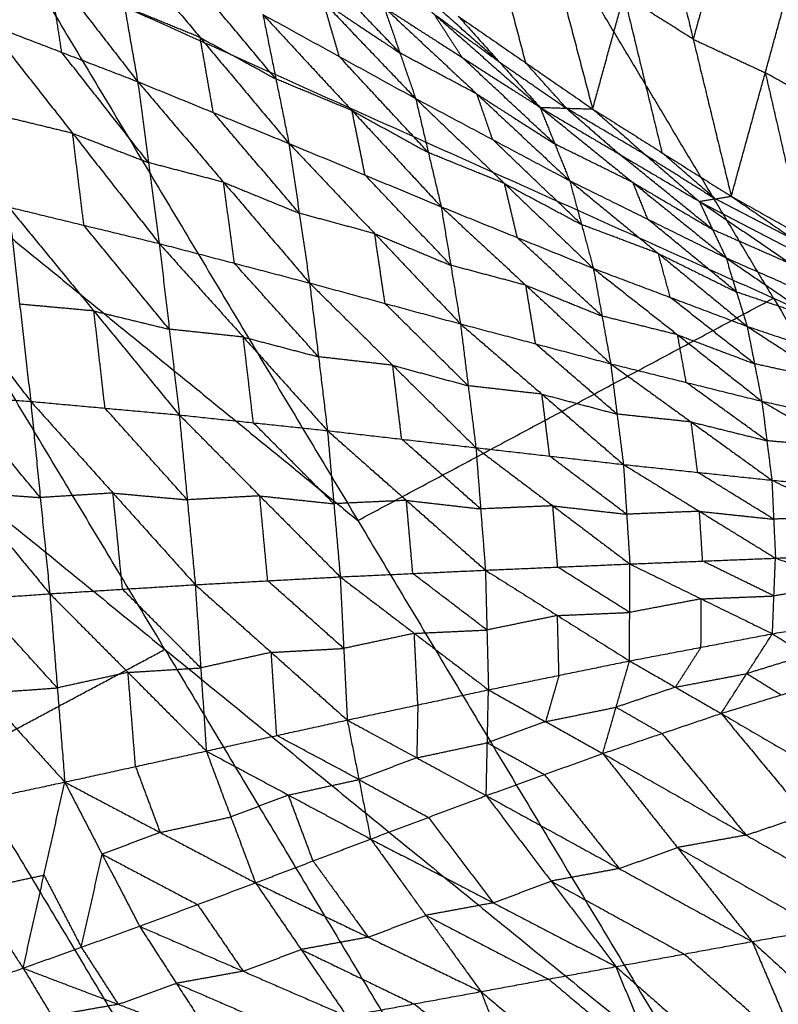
# Model space of a CAD drawing. Header units: millimetres. Extents: x -106 to 110, y -96 to 120.
# Tile 966 of 1020: x 79.39 to 84.72, y 56.48 to 63.39. Entities that reach past the tile are written whole.
import ezdxf

# ---------------------------------------------------------------- set-up
doc = ezdxf.new("R2010")
doc.units = ezdxf.units.MM
doc.header["$MEASUREMENT"] = 0
doc.layers.add('Default', color=7, linetype='Continuous', true_color=0x000000)

msp = doc.modelspace()

# ---------------------------------------------------------------- linework, layer by layer
at = {"layer": 'Default'}
for points in [[(82.1678, 65.6426, 10.5669), (84.8048, 64.4591, 11.292), (87.4418, 63.2756, 12.0172)], [(84.689, 61.4362, 10.5669), (83.4284, 63.5394, 10.5669), (82.1678, 65.6426, 10.5669)], [(82.8628, 64.8622, 6.7684), (83.1408, 63.8132, 7.1646), (83.4189, 62.7642, 7.5609)], [(78.9709, 64.5667, 4.6781), (79.5966, 63.7616, 4.6052), (80.2224, 62.9566, 4.5323)], [(83.4189, 62.7642, 7.5609), (83.638, 63.5608, 7.2406), (83.8572, 64.3574, 6.9203)], [(83.8572, 64.3574, 6.9203), (84.1247, 63.2544, 7.3563), (84.3923, 62.1514, 7.7923)], [(80.8793, 64.1932, 6.1729), (81.5271, 63.5155, 6.0522), (82.1749, 62.8379, 5.9315)], [(81.5588, 64.088, 7.1833), (82.3037, 63.432, 7.0196), (83.0487, 62.7761, 6.8558)], [(82.6685, 64.139, 7.0641), (82.8075, 63.6145, 7.2622), (82.9466, 63.09, 7.4603)], [(84.3637, 64.1218, 7.0116), (84.2442, 63.6881, 7.1839), (84.1247, 63.2544, 7.3563)], [(80.0371, 64.0104, 5.0761), (80.1298, 63.4835, 4.8042), (80.2224, 62.9566, 4.5323)], [(80.0371, 64.0104, 5.0761), (80.6613, 63.2663, 5.0491), (81.2854, 62.5222, 5.022)], [(84.3923, 62.1514, 7.7923), (84.6312, 63.0189, 7.4475), (84.8702, 63.8863, 7.1028)], [(82.0646, 63.1575, 6.2171), (81.7407, 63.4963, 6.2774), (81.4168, 63.8351, 6.3378)], [(76.7043, 61.992, 7.9444), (78.0596, 62.8976, 8.5305), (79.415, 63.8032, 9.1165)], [(79.415, 63.8032, 9.1165), (81.7692, 59.8755, 9.1165), (84.1233, 55.9478, 9.1165)], [(79.415, 63.8032, 9.1165), (84.689, 61.4362, 10.5669), (89.963, 59.0692, 12.0172)], [(79.6897, 63.1619, 4.2989), (79.6432, 63.4618, 4.452), (79.5966, 63.7616, 4.6052)], [(82.7615, 63.0959, 7.1078), (82.389, 63.4239, 7.1897), (82.0165, 63.7519, 7.2716)], [(81.1936, 62.9752, 5.2571), (80.8816, 63.3473, 5.2707), (80.5695, 63.7193, 5.2842)], [(83.638, 63.5608, 7.2406), (83.7718, 63.0093, 7.4586), (83.9056, 62.4578, 7.6766)], [(84.1247, 63.2544, 7.3563), (83.8814, 63.4076, 7.2984), (83.638, 63.5608, 7.2406)], [(80.6613, 63.2663, 5.0491), (80.3955, 63.3749, 4.9266), (80.1298, 63.4835, 4.8042)], [(81.6384, 63.1331, 5.7119), (81.5828, 63.3243, 5.882), (81.5271, 63.5155, 6.0522)], [(81.5271, 63.5155, 6.0522), (81.7959, 63.3365, 6.1346), (82.0646, 63.1575, 6.2171)], [(81.9543, 63.4771, 6.5027), (82.0646, 63.1575, 6.2171), (82.1749, 62.8379, 5.9315)], [(81.9543, 63.4771, 6.5027), (82.5015, 63.1266, 6.6793), (83.0487, 62.7761, 6.8558)], [(81.9543, 63.4771, 6.5027), (82.6056, 62.8692, 6.4471), (83.2569, 62.2613, 6.3914)], [(81.1019, 63.4283, 5.4923), (81.1936, 62.9752, 5.2571), (81.2854, 62.5222, 5.022)], [(81.1019, 63.4283, 5.4923), (81.6384, 63.1331, 5.7119), (82.1749, 62.8379, 5.9315)], [(81.1019, 63.4283, 5.4923), (81.728, 62.7532, 5.5149), (82.3542, 62.0782, 5.5375)], [(82.5015, 63.1266, 6.6793), (82.4026, 63.2793, 6.8494), (82.3037, 63.432, 7.0196)], [(82.3037, 63.432, 7.0196), (82.5326, 63.264, 7.0637), (82.7615, 63.0959, 7.1078)], [(82.4743, 63.4157, 7.3598), (82.7615, 63.0959, 7.1078), (83.0487, 62.7761, 6.8558)], [(82.4743, 63.4157, 7.3598), (82.9466, 63.09, 7.4603), (83.4189, 62.7642, 7.5609)], [(79.1571, 63.3672, 4.0655), (79.6897, 63.1619, 4.2989), (80.2224, 62.9566, 4.5323)], [(79.1571, 63.3672, 4.0655), (79.7656, 62.5934, 4.1568), (80.3742, 61.8196, 4.2482)], [(80.7539, 62.7394, 4.7771), (80.7076, 63.0029, 4.9131), (80.6613, 63.2663, 5.0491)], [(80.6613, 63.2663, 5.0491), (80.9274, 63.1208, 5.1531), (81.1936, 62.9752, 5.2571)], [(84.1247, 63.2544, 7.3563), (84.378, 63.1366, 7.4019), (84.6312, 63.0189, 7.4475)], [(80.2983, 62.3881, 4.3902), (79.994, 62.775, 4.3446), (79.6897, 63.1619, 4.2989)], [(82.2646, 62.4581, 5.7345), (81.9515, 62.7956, 5.7232), (81.6384, 63.1331, 5.7119)], [(82.6056, 62.8692, 6.4471), (82.3351, 63.0133, 6.3321), (82.0646, 63.1575, 6.2171)], [(83.1528, 62.5187, 6.6236), (82.8272, 62.8226, 6.6514), (82.5015, 63.1266, 6.6793)], [(82.7615, 63.0959, 7.1078), (82.9976, 62.933, 7.1581), (83.2338, 62.7701, 7.2084)], [(83.2338, 62.7701, 7.2084), (83.0902, 62.9301, 7.3343), (82.9466, 63.09, 7.4603)], [(84.6312, 63.0189, 7.4475), (84.7637, 62.4445, 7.687), (84.8961, 61.8701, 7.9264)], [(85.135, 62.7375, 7.5817), (84.8831, 62.8782, 7.5146), (84.6312, 63.0189, 7.4475)], [(80.2224, 62.9566, 4.5323), (80.2983, 62.3881, 4.3902), (80.3742, 61.8196, 4.2482)], [(80.2224, 62.9566, 4.5323), (80.7539, 62.7394, 4.7771), (81.2854, 62.5222, 5.022)], [(80.2224, 62.9566, 4.5323), (80.8262, 62.2497, 4.6551), (81.43, 61.5428, 4.778)], [(81.728, 62.7532, 5.5149), (81.4608, 62.8642, 5.386), (81.1936, 62.9752, 5.2571)], [(78.0596, 62.8976, 8.5305), (79.9144, 61.3866, 8.8235), (81.7692, 59.8755, 9.1165)], [(80.4138, 58.9699, 8.5305), (79.2367, 60.9337, 8.5305), (78.0596, 62.8976, 8.5305)], [(82.7159, 62.5496, 6.1615), (82.6608, 62.7094, 6.3043), (82.6056, 62.8692, 6.4471)], [(82.6056, 62.8692, 6.4471), (82.8792, 62.6939, 6.5353), (83.1528, 62.5187, 6.6236)], [(82.1749, 62.8379, 5.9315), (82.2646, 62.4581, 5.7345), (82.3542, 62.0782, 5.5375)], [(82.1749, 62.8379, 5.9315), (82.7159, 62.5496, 6.1615), (83.2569, 62.2613, 6.3914)], [(82.1749, 62.8379, 5.9315), (82.7993, 62.2414, 6.0016), (83.4237, 61.645, 6.0717)], [(83.0487, 62.7761, 6.8558), (83.1528, 62.5187, 6.6236), (83.2569, 62.2613, 6.3914)], [(83.0487, 62.7761, 6.8558), (83.2338, 62.7701, 7.2084), (83.4189, 62.7642, 7.5609)], [(83.0487, 62.7761, 6.8558), (83.608, 62.4461, 7.0474), (84.1674, 62.116, 7.239)], [(83.0487, 62.7761, 6.8558), (83.702, 62.2477, 6.866), (84.3554, 61.7192, 6.8761)], [(79.7656, 62.5934, 4.1568), (79.501, 62.6576, 4.0308), (79.2363, 62.7217, 3.9048)], [(81.3577, 62.0325, 4.9), (81.0558, 62.386, 4.8386), (80.7539, 62.7394, 4.7771)], [(81.8198, 62.3002, 5.2798), (81.7739, 62.5267, 5.3973), (81.728, 62.7532, 5.5149)], [(81.728, 62.7532, 5.5149), (81.9963, 62.6056, 5.6247), (82.2646, 62.4581, 5.7345)], [(83.2338, 62.7701, 7.2084), (83.4209, 62.6081, 7.1279), (83.608, 62.4461, 7.0474)], [(83.7931, 62.4401, 7.3999), (83.5134, 62.6051, 7.3041), (83.2338, 62.7701, 7.2084)], [(83.4189, 62.7642, 7.5609), (83.7931, 62.4401, 7.3999), (84.1674, 62.116, 7.239)], [(83.4189, 62.7642, 7.5609), (83.9056, 62.4578, 7.6766), (84.3923, 62.1514, 7.7923)], [(79.8448, 61.9479, 3.9962), (79.8052, 62.2707, 4.0765), (79.7656, 62.5934, 4.1568)], [(79.7656, 62.5934, 4.1568), (80.032, 62.4908, 4.2735), (80.2983, 62.3881, 4.3902)], [(81.2854, 62.5222, 5.022), (81.3577, 62.0325, 4.9), (81.43, 61.5428, 4.778)], [(81.2854, 62.5222, 5.022), (81.8198, 62.3002, 5.2798), (82.3542, 62.0782, 5.5375)], [(81.2854, 62.5222, 5.022), (81.8876, 61.889, 5.1784), (82.4897, 61.2558, 5.3348)], [(83.3403, 61.9531, 6.2316), (83.0281, 62.2514, 6.1965), (82.7159, 62.5496, 6.1615)], [(83.702, 62.2477, 6.866), (83.4274, 62.3832, 6.7448), (83.1528, 62.5187, 6.6236)], [(82.7993, 62.2414, 6.0016), (82.532, 62.3498, 5.8681), (82.2646, 62.4581, 5.7345)], [(84.2614, 61.9176, 7.0576), (83.9347, 62.1818, 7.0525), (83.608, 62.4461, 7.0474)], [(83.7931, 62.4401, 7.3999), (84.0365, 62.2869, 7.4578), (84.2798, 62.1337, 7.5156)], [(84.2798, 62.1337, 7.5156), (84.0927, 62.2958, 7.5961), (83.9056, 62.4578, 7.6766)], [(80.8262, 62.2497, 4.6551), (80.5622, 62.3189, 4.5227), (80.2983, 62.3881, 4.3902)], [(78.2577, 62.3034, 3.2667), (78.8645, 61.5074, 3.4676), (79.4713, 60.7115, 3.6686)], [(82.422, 61.667, 5.4361), (82.1209, 61.9836, 5.3579), (81.8198, 62.3002, 5.2798)], [(80.9021, 61.6812, 4.5131), (80.8641, 61.9654, 4.5841), (80.8262, 62.2497, 4.6551)], [(80.8262, 62.2497, 4.6551), (81.0919, 62.1411, 4.7776), (81.3577, 62.0325, 4.9)], [(82.889, 61.8616, 5.8046), (82.8442, 62.0515, 5.9031), (82.7993, 62.2414, 6.0016)], [(82.7993, 62.2414, 6.0016), (83.0698, 62.0973, 6.1166), (83.3403, 61.9531, 6.2316)], [(83.2569, 62.2613, 6.3914), (83.3403, 61.9531, 6.2316), (83.4237, 61.645, 6.0717)], [(83.2569, 62.2613, 6.3914), (83.8061, 61.9903, 6.6338), (84.3554, 61.7192, 6.8761)], [(83.2569, 62.2613, 6.3914), (83.8803, 61.7498, 6.5091), (84.5037, 61.2383, 6.6269)], [(83.8061, 61.9903, 6.6338), (83.7541, 62.119, 6.7499), (83.702, 62.2477, 6.866)], [(83.702, 62.2477, 6.866), (83.9817, 62.0827, 6.9618), (84.2614, 61.9176, 7.0576)], [(84.1674, 62.116, 7.239), (84.2798, 62.1337, 7.5156), (84.3923, 62.1514, 7.7923)], [(84.3923, 62.1514, 7.7923), (84.8558, 61.8328, 7.7249), (85.3192, 61.5141, 7.6575)], [(84.3923, 62.1514, 7.7923), (84.8961, 61.8701, 7.9264), (85.3998, 61.5887, 8.0606)], [(84.1674, 62.116, 7.239), (84.2614, 61.9176, 7.0576), (84.3554, 61.7192, 6.8761)], [(84.1674, 62.116, 7.239), (84.7433, 61.8151, 7.4483), (85.3192, 61.5141, 7.6575)], [(84.1674, 62.116, 7.239), (84.8213, 61.6717, 7.3121), (85.4752, 61.2273, 7.3852)], [(84.8558, 61.8328, 7.7249), (84.5678, 61.9832, 7.6203), (84.2798, 62.1337, 7.5156)], [(79.3155, 62.0762, 3.7441), (79.3934, 61.3938, 3.7064), (79.4713, 60.7115, 3.6686)], [(79.3155, 62.0762, 3.7441), (79.8448, 61.9479, 3.9962), (80.3742, 61.8196, 4.2482)], [(79.3155, 62.0762, 3.7441), (79.9152, 61.3463, 3.9637), (80.515, 60.6164, 4.1833)], [(81.8876, 61.889, 5.1784), (81.6226, 61.9607, 5.0392), (81.3577, 62.0325, 4.9)], [(82.3542, 62.0782, 5.5375), (82.422, 61.667, 5.4361), (82.4897, 61.2558, 5.3348)], [(82.3542, 62.0782, 5.5375), (82.889, 61.8616, 5.8046), (83.4237, 61.645, 6.0717)], [(82.3542, 62.0782, 5.5375), (82.9495, 61.5269, 5.7231), (83.5448, 60.9756, 5.9088)], [(76.7043, 61.992, 7.9444), (78.9762, 58.2015, 7.9444), (81.2481, 54.411, 7.9444)], [(76.7043, 61.992, 7.9444), (80.4138, 58.9699, 8.5305), (84.1233, 55.9478, 9.1165)], [(80.4446, 61.218, 4.2158), (80.1447, 61.583, 4.106), (79.8448, 61.9479, 3.9962)], [(83.8803, 61.7498, 6.5091), (83.6103, 61.8515, 6.3704), (83.3403, 61.9531, 6.2316)], [(84.4295, 61.4788, 6.7515), (84.1178, 61.7345, 6.6926), (83.8061, 61.9903, 6.6338)], [(81.9599, 61.3993, 5.0564), (81.9237, 61.6441, 5.1174), (81.8876, 61.889, 5.1784)], [(81.8876, 61.889, 5.1784), (82.1548, 61.778, 5.3073), (82.422, 61.667, 5.4361)], [(84.8213, 61.6717, 7.3121), (84.5413, 61.7946, 7.1848), (84.2614, 61.9176, 7.0576)], [(80.3742, 61.8196, 4.2482), (80.4446, 61.218, 4.2158), (80.515, 60.6164, 4.1833)], [(80.3742, 61.8196, 4.2482), (80.9021, 61.6812, 4.5131), (81.43, 61.5428, 4.778)], [(80.3742, 61.8196, 4.2482), (80.9648, 61.1629, 4.4862), (81.5555, 60.5063, 4.7243)], [(83.4843, 61.3103, 5.9903), (83.1866, 61.5859, 5.8974), (82.889, 61.8616, 5.8046)], [(83.9637, 61.4417, 6.3493), (83.922, 61.5957, 6.4292), (83.8803, 61.7498, 6.5091)], [(83.8803, 61.7498, 6.5091), (84.1549, 61.6143, 6.6303), (84.4295, 61.4788, 6.7515)], [(81.4927, 61.0245, 4.7511), (81.1974, 61.3528, 4.6321), (80.9021, 61.6812, 4.5131)], [(84.3554, 61.7192, 6.8761), (84.4295, 61.4788, 6.7515), (84.5037, 61.2383, 6.6269)], [(84.3554, 61.7192, 6.8761), (84.9153, 61.4733, 7.1307), (85.4752, 61.2273, 7.3852)], [(84.3554, 61.7192, 6.8761), (84.9756, 61.2952, 7.0372), (85.5958, 60.8711, 7.1983)], [(82.9495, 61.5269, 5.7231), (82.6858, 61.5969, 5.5796), (82.422, 61.667, 5.4361)], [(83.4237, 61.645, 6.0717), (83.4843, 61.3103, 5.9903), (83.5448, 60.9756, 5.9088)], [(83.4237, 61.645, 6.0717), (83.9637, 61.4417, 6.3493), (84.5037, 61.2383, 6.6269)], [(83.4237, 61.645, 6.0717), (84.0153, 61.1789, 6.2864), (84.6069, 60.7128, 6.5011)], [(81.43, 61.5428, 4.778), (81.4927, 61.0245, 4.7511), (81.5555, 60.5063, 4.7243)], [(81.43, 61.5428, 4.778), (81.9599, 61.3993, 5.0564), (82.4897, 61.2558, 5.3348)], [(81.43, 61.5428, 4.778), (82.0142, 60.9646, 5.0347), (82.5984, 60.3864, 5.2914)], [(83.0173, 61.1157, 5.6218), (82.9834, 61.3213, 5.6725), (82.9495, 61.5269, 5.7231)], [(82.9495, 61.5269, 5.7231), (83.2169, 61.4186, 5.8567), (83.4843, 61.3103, 5.9903)], [(84.9756, 61.2952, 7.0372), (84.7026, 61.387, 6.8944), (84.4295, 61.4788, 6.7515)], [(79.9152, 61.3463, 3.9637), (79.6543, 61.3701, 3.8351), (79.3934, 61.3938, 3.7064)], [(81.7692, 59.8755, 9.1165), (83.2291, 60.6559, 9.8417), (84.689, 61.4362, 10.5669)], [(82.5441, 60.8211, 5.3131), (82.252, 61.1102, 5.1847), (81.9599, 61.3993, 5.0564)], [(84.5553, 60.9756, 6.564), (84.2595, 61.2086, 6.4567), (83.9637, 61.4417, 6.3493)], [(84.689, 61.4362, 10.5669), (85.8661, 59.4724, 10.5669), (87.0432, 57.5085, 10.5669)], [(79.9932, 60.6639, 3.926), (79.9542, 61.0051, 3.9449), (79.9152, 61.3463, 3.9637)], [(79.9152, 61.3463, 3.9637), (80.1799, 61.2821, 4.0898), (80.4446, 61.218, 4.2158)], [(82.4897, 61.2558, 5.3348), (82.5441, 60.8211, 5.3131), (82.5984, 60.3864, 5.2914)], [(82.4897, 61.2558, 5.3348), (83.0173, 61.1157, 5.6218), (83.5448, 60.9756, 5.9088)], [(82.4897, 61.2558, 5.3348), (83.0622, 60.7621, 5.6047), (83.6348, 60.2685, 5.8746)], [(84.0153, 61.1789, 6.2864), (83.7498, 61.2446, 6.1384), (83.4843, 61.3103, 5.9903)], [(80.9648, 61.1629, 4.4862), (80.7047, 61.1905, 4.351), (80.4446, 61.218, 4.2158)], [(84.5037, 61.2383, 6.6269), (84.5553, 60.9756, 6.564), (84.6069, 60.7128, 6.5011)], [(84.5037, 61.2383, 6.6269), (85.0497, 61.0547, 6.9126), (85.5958, 60.8711, 7.1983)], [(84.5037, 61.2383, 6.6269), (85.0897, 60.8578, 6.8659), (85.6756, 60.4773, 7.1048)], [(81.0353, 60.5613, 4.4538), (81, 60.8621, 4.47), (80.9648, 61.1629, 4.4862)], [(80.9648, 61.1629, 4.4862), (81.2288, 61.0937, 4.6187), (81.4927, 61.0245, 4.7511)], [(83.5898, 60.622, 5.8917), (83.3035, 60.8688, 5.7567), (83.0173, 61.1157, 5.6218)], [(84.0759, 60.8442, 6.205), (84.0456, 61.0116, 6.2457), (84.0153, 61.1789, 6.2864)], [(84.0153, 61.1789, 6.2864), (84.2853, 61.0772, 6.4252), (84.5553, 60.9756, 6.564)], [(82.0142, 60.9646, 5.0347), (81.7535, 60.9946, 4.8929), (81.4927, 61.0245, 4.7511)], [(82.077, 60.4464, 5.0078), (82.0456, 60.7055, 5.0213), (82.0142, 60.9646, 5.0347)], [(82.0142, 60.9646, 5.0347), (82.2791, 60.8929, 5.1739), (82.5441, 60.8211, 5.3131)], [(83.5448, 60.9756, 5.9088), (83.5898, 60.622, 5.8917), (83.6348, 60.2685, 5.8746)], [(83.5448, 60.9756, 5.9088), (84.0759, 60.8442, 6.205), (84.6069, 60.7128, 6.5011)], [(83.5448, 60.9756, 5.9088), (84.111, 60.5668, 6.1916), (84.6772, 60.1581, 6.4745)], [(85.0897, 60.8578, 6.8659), (84.8225, 60.9167, 6.7149), (84.5553, 60.9756, 6.564)], [(84.6421, 60.4354, 6.4878), (84.359, 60.6398, 6.3464), (84.0759, 60.8442, 6.205)], [(78.4263, 60.7868, 3.1811), (78.9488, 60.7491, 3.4248), (79.4713, 60.7115, 3.6686)], [(78.4263, 60.7868, 3.1811), (79.0158, 60.0738, 3.5297), (79.6053, 59.3608, 3.8782)], [(83.0622, 60.7621, 5.6047), (82.8032, 60.7916, 5.4589), (82.5441, 60.8211, 5.3131)], [(79.5383, 60.0361, 3.7734), (79.2435, 60.3926, 3.5991), (78.9488, 60.7491, 3.4248)], [(79.4713, 60.7115, 3.6686), (79.5383, 60.0361, 3.7734), (79.6053, 59.3608, 3.8782)], [(79.4713, 60.7115, 3.6686), (79.9932, 60.6639, 3.926), (80.515, 60.6164, 4.1833)], [(79.4713, 60.7115, 3.6686), (80.0491, 60.0679, 4.0207), (80.627, 59.4243, 4.3728)], [(83.1166, 60.3275, 5.583), (83.0894, 60.5448, 5.5938), (83.0622, 60.7621, 5.6047)], [(83.0622, 60.7621, 5.6047), (83.326, 60.6921, 5.7482), (83.5898, 60.622, 5.8917)], [(84.6069, 60.7128, 6.5011), (84.6421, 60.4354, 6.4878), (84.6772, 60.1581, 6.4745)], [(84.6069, 60.7128, 6.5011), (85.1413, 60.5951, 6.803), (85.6756, 60.4773, 7.1048)], [(84.6069, 60.7128, 6.5011), (85.1659, 60.3869, 6.7924), (85.7249, 60.061, 7.0837)], [(80.571, 60.0204, 4.2781), (80.2821, 60.3421, 4.102), (79.9932, 60.6639, 3.926)], [(80.515, 60.6164, 4.1833), (80.571, 60.0204, 4.2781), (80.627, 59.4243, 4.3728)], [(80.515, 60.6164, 4.1833), (81.0353, 60.5613, 4.4538), (81.5555, 60.5063, 4.7243)], [(80.515, 60.6164, 4.1833), (81.0801, 60.0479, 4.5375), (81.6452, 59.4795, 4.8916)], [(81.6003, 59.9929, 4.808), (81.3178, 60.2771, 4.6309), (81.0353, 60.5613, 4.4538)], [(84.111, 60.5668, 6.1916), (83.8504, 60.5944, 6.0417), (83.5898, 60.622, 5.8917)], [(84.156, 60.2133, 6.1745), (84.1335, 60.39, 6.1831), (84.111, 60.5668, 6.1916)], [(84.111, 60.5668, 6.1916), (84.3765, 60.5011, 6.3397), (84.6421, 60.4354, 6.4878)], [(81.5555, 60.5063, 4.7243), (81.6003, 59.9929, 4.808), (81.6452, 59.4795, 4.8916)], [(81.5555, 60.5063, 4.7243), (82.077, 60.4464, 5.0078), (82.5984, 60.3864, 5.2914)], [(81.5555, 60.5063, 4.7243), (82.1103, 60.0163, 5.0793), (82.6652, 59.5263, 5.4344)], [(82.6318, 59.9564, 5.3629), (82.3544, 60.2014, 5.1853), (82.077, 60.4464, 5.0078)], [(85.1659, 60.3869, 6.7924), (84.904, 60.4112, 6.6401), (84.6421, 60.4354, 6.4878)], [(82.5984, 60.3864, 5.2914), (82.6318, 59.9564, 5.3629), (82.6652, 59.5263, 5.4344)], [(82.5984, 60.3864, 5.2914), (83.1166, 60.3275, 5.583), (83.6348, 60.2685, 5.8746)], [(82.5984, 60.3864, 5.2914), (83.1391, 59.9781, 5.6419), (83.6798, 59.5698, 5.9924)], [(83.6573, 59.9191, 5.9335), (83.3869, 60.1233, 5.7582), (83.1166, 60.3275, 5.583)], [(83.6348, 60.2685, 5.8746), (83.6573, 59.9191, 5.9335), (83.6798, 59.5698, 5.9924)], [(83.6348, 60.2685, 5.8746), (84.156, 60.2133, 6.1745), (84.6772, 60.1581, 6.4745)], [(83.6348, 60.2685, 5.8746), (84.1687, 59.9396, 6.2207), (84.7027, 59.6107, 6.5668)], [(74.0392, 60.2112, 6.9532), (77.6437, 57.3111, 7.4488), (81.2481, 54.411, 7.9444)], [(84.6899, 59.8844, 6.5206), (84.423, 60.0488, 6.3476), (84.156, 60.2133, 6.1745)], [(84.6772, 60.1581, 6.4745), (84.6899, 59.8844, 6.5206), (84.7027, 59.6107, 6.5668)], [(84.6772, 60.1581, 6.4745), (85.2011, 60.1095, 6.7791), (85.7249, 60.061, 7.0837)], [(84.6772, 60.1581, 6.4745), (85.2053, 59.9043, 6.8131), (85.7334, 59.6506, 7.1518)], [(79.0158, 60.0738, 3.5297), (79.277, 60.055, 3.6515), (79.5383, 60.0361, 3.7734)], [(80.0491, 60.0679, 4.0207), (79.7937, 60.052, 3.897), (79.5383, 60.0361, 3.7734)], [(80.1161, 59.3926, 4.1255), (80.0826, 59.7302, 4.0731), (80.0491, 60.0679, 4.0207)], [(80.0491, 60.0679, 4.0207), (80.3101, 60.0441, 4.1494), (80.571, 60.0204, 4.2781)], [(81.0801, 60.0479, 4.5375), (80.8256, 60.0341, 4.4078), (80.571, 60.0204, 4.2781)], [(81.1361, 59.4519, 4.6322), (81.1081, 59.7499, 4.5849), (81.0801, 60.0479, 4.5375)], [(81.0801, 60.0479, 4.5375), (81.3402, 60.0204, 4.6727), (81.6003, 59.9929, 4.808)], [(82.1103, 60.0163, 5.0793), (81.8553, 60.0046, 4.9436), (81.6003, 59.9929, 4.808)], [(82.1552, 59.5029, 5.163), (82.1327, 59.7596, 5.1212), (82.1103, 60.0163, 5.0793)], [(82.1103, 60.0163, 5.0793), (82.3711, 59.9863, 5.2211), (82.6318, 59.9564, 5.3629)], [(83.1391, 59.9781, 5.6419), (82.8855, 59.9672, 5.5024), (82.6318, 59.9564, 5.3629)], [(83.1725, 59.548, 5.7134), (83.1558, 59.7631, 5.6776), (83.1391, 59.9781, 5.6419)], [(83.1391, 59.9781, 5.6419), (83.3982, 59.9486, 5.7877), (83.6573, 59.9191, 5.9335)], [(84.1687, 59.9396, 6.2207), (83.913, 59.9294, 6.0771), (83.6573, 59.9191, 5.9335)], [(84.1912, 59.5902, 6.2796), (84.18, 59.7649, 6.2502), (84.1687, 59.9396, 6.2207)], [(84.1687, 59.9396, 6.2207), (84.4293, 59.912, 6.3707), (84.6899, 59.8844, 6.5206)], [(85.2053, 59.9043, 6.8131), (84.9476, 59.8944, 6.6669), (84.6899, 59.8844, 6.5206)], [(83.6798, 59.5698, 5.9924), (84.1912, 59.5902, 6.2796), (84.7027, 59.6107, 6.5668)], [(84.6814, 59.08, 6.7817), (84.692, 59.3454, 6.6743), (84.7027, 59.6107, 6.5668)], [(84.7027, 59.6107, 6.5668), (85.218, 59.6306, 6.8593), (85.7334, 59.6506, 7.1518)], [(84.7027, 59.6107, 6.5668), (85.2011, 59.4327, 6.9394), (85.6996, 59.2546, 7.312)], [(81.6452, 59.4795, 4.8916), (82.1552, 59.5029, 5.163), (82.6652, 59.5263, 5.4344)], [(82.6652, 59.5263, 5.4344), (83.1725, 59.548, 5.7134), (83.6798, 59.5698, 5.9924)], [(82.6652, 59.5263, 5.4344), (82.6758, 59.1063, 5.6016), (82.6865, 58.6862, 5.7688)], [(82.6652, 59.5263, 5.4344), (83.1713, 59.2079, 5.8503), (83.6775, 58.8894, 6.2663)], [(83.6787, 59.2296, 6.1293), (83.4256, 59.3888, 5.9213), (83.1725, 59.548, 5.7134)], [(83.6775, 58.8894, 6.2663), (83.6787, 59.2296, 6.1293), (83.6798, 59.5698, 5.9924)], [(83.6798, 59.5698, 5.9924), (84.1806, 59.3249, 6.387), (84.6814, 59.08, 6.7817)], [(84.692, 59.3454, 6.6743), (84.4416, 59.4678, 6.4769), (84.1912, 59.5902, 6.2796)], [(80.627, 59.4243, 4.3728), (81.1361, 59.4519, 4.6322), (81.6452, 59.4795, 4.8916)], [(81.6452, 59.4795, 4.8916), (81.6699, 58.9768, 5.0891), (81.6946, 58.4741, 5.2865)], [(81.6452, 59.4795, 4.8916), (82.1658, 59.0828, 5.3302), (82.6865, 58.6862, 5.7688)], [(82.6758, 59.1063, 5.6016), (82.4155, 59.3046, 5.3823), (82.1552, 59.5029, 5.163)], [(79.6053, 59.3608, 3.8782), (80.1161, 59.3926, 4.1255), (80.627, 59.4243, 4.3728)], [(80.6657, 58.8403, 4.5986), (80.3909, 59.1165, 4.3621), (80.1161, 59.3926, 4.1255)], [(80.627, 59.4243, 4.3728), (80.6657, 58.8403, 4.5986), (80.7044, 58.2563, 4.8244)], [(80.627, 59.4243, 4.3728), (81.1608, 58.9492, 4.8297), (81.6946, 58.4741, 5.2865)], [(81.6699, 58.9768, 5.0891), (81.403, 59.2143, 4.8607), (81.1361, 59.4519, 4.6322)], [(85.2011, 59.4327, 6.9394), (84.9466, 59.389, 6.8069), (84.692, 59.3454, 6.6743)], [(78.5787, 59.2886, 3.4084), (79.092, 59.3247, 3.6433), (79.6053, 59.3608, 3.8782)], [(79.6579, 58.6996, 4.1304), (79.3749, 59.0122, 3.8868), (79.092, 59.3247, 3.6433)], [(79.6053, 59.3608, 3.8782), (79.6579, 58.6996, 4.1304), (79.7105, 58.0384, 4.3826)], [(79.6053, 59.3608, 3.8782), (80.1548, 58.8086, 4.3513), (80.7044, 58.2563, 4.8244)], [(84.1806, 59.3249, 6.387), (83.9296, 59.2772, 6.2582), (83.6787, 59.2296, 6.1293)], [(84.1795, 58.9847, 6.524), (84.18, 59.1548, 6.4555), (84.1806, 59.3249, 6.387)], [(84.1806, 59.3249, 6.387), (84.4363, 59.3351, 6.5306), (84.692, 59.3454, 6.6743)], [(78.5787, 59.2886, 3.4084), (79.1446, 58.6635, 3.8955), (79.7105, 58.0384, 4.3826)], [(84.6814, 59.08, 6.7817), (85.1905, 59.1673, 7.0469), (85.6996, 59.2546, 7.312)], [(83.1713, 59.2079, 5.8503), (82.9236, 59.1571, 5.726), (82.6758, 59.1063, 5.6016)], [(83.1713, 59.2079, 5.8503), (83.425, 59.2187, 5.9898), (83.6787, 59.2296, 6.1293)], [(83.182, 58.7878, 6.0176), (83.1767, 58.9978, 5.934), (83.1713, 59.2079, 5.8503)], [(82.1658, 59.0828, 5.3302), (81.9179, 59.0298, 5.2097), (81.6699, 58.9768, 5.0891)], [(82.1658, 59.0828, 5.3302), (82.4208, 59.0945, 5.4659), (82.6758, 59.1063, 5.6016)], [(82.1905, 58.5801, 5.5277), (82.1782, 58.8315, 5.429), (82.1658, 59.0828, 5.3302)], [(83.6775, 58.8894, 6.2663), (84.1795, 58.9847, 6.524), (84.6814, 59.08, 6.7817)], [(84.1233, 55.9478, 9.1165), (87.0432, 57.5085, 10.5669), (89.963, 59.0692, 12.0172)], [(84.3211, 58.5203, 6.9565), (84.5012, 58.8002, 6.8691), (84.6814, 59.08, 6.7817)], [(84.6814, 59.08, 6.7817), (84.9229, 58.9302, 7.0553), (85.1644, 58.7803, 7.3289)], [(81.1608, 58.9492, 4.8297), (81.4153, 58.963, 4.9594), (81.6699, 58.9768, 5.0891)], [(84.1795, 58.9847, 6.524), (84.0894, 58.8448, 6.5677), (83.9993, 58.7049, 6.6114)], [(78.9762, 58.2015, 7.9444), (79.695, 58.5857, 8.2375), (80.4138, 58.9699, 8.5305)], [(80.4138, 58.9699, 8.5305), (81.5498, 57.0747, 8.5305), (82.6857, 55.1794, 8.5305)], [(81.1608, 58.9492, 4.8297), (80.9132, 58.8948, 4.7141), (80.6657, 58.8403, 4.5986)], [(81.1995, 58.3652, 5.0555), (81.1801, 58.6572, 4.9426), (81.1608, 58.9492, 4.8297)], [(84.9229, 58.9302, 7.0553), (84.7121, 58.8652, 6.9622), (84.5012, 58.8002, 6.8691)], [(80.1548, 58.8086, 4.3513), (80.4102, 58.8245, 4.475), (80.6657, 58.8403, 4.5986)], [(82.6865, 58.6862, 5.7688), (83.182, 58.7878, 6.0176), (83.6775, 58.8894, 6.2663)], [(83.4893, 58.2391, 6.5978), (83.5834, 58.5642, 6.4321), (83.6775, 58.8894, 6.2663)], [(83.6775, 58.8894, 6.2663), (83.9993, 58.7049, 6.6114), (84.3211, 58.5203, 6.9565)], [(80.1548, 58.8086, 4.3513), (79.9064, 58.7541, 4.2408), (79.6579, 58.6996, 4.1304)], [(80.2075, 58.1474, 4.6035), (80.1811, 58.478, 4.4774), (80.1548, 58.8086, 4.3513)], [(83.182, 58.7878, 6.0176), (83.1349, 58.6252, 6.1004), (83.0879, 58.4626, 6.1833)], [(83.9993, 58.7049, 6.6114), (84.2503, 58.7525, 6.7403), (84.5012, 58.8002, 6.8691)], [(84.3211, 58.5203, 6.9565), (84.7427, 58.6503, 7.1427), (85.1644, 58.7803, 7.3289)], [(84.5012, 58.8002, 6.8691), (84.622, 58.7252, 7.0059), (84.7427, 58.6503, 7.1427)], [(79.1446, 58.6635, 3.8955), (79.4013, 58.6816, 4.0129), (79.6579, 58.6996, 4.1304)], [(83.9993, 58.7049, 6.6114), (83.7913, 58.6345, 6.5217), (83.5834, 58.5642, 6.4321)], [(81.6946, 58.4741, 5.2865), (82.1905, 58.5801, 5.5277), (82.6865, 58.6862, 5.7688)], [(82.6708, 57.9433, 6.2537), (82.6786, 58.3147, 6.0112), (82.6865, 58.6862, 5.7688)], [(82.6865, 58.6862, 5.7688), (83.0879, 58.4626, 6.1833), (83.4893, 58.2391, 6.5978)], [(82.1905, 58.5801, 5.5277), (82.1866, 58.3944, 5.6489), (82.1827, 58.2087, 5.7701)], [(83.0879, 58.4626, 6.1833), (83.3356, 58.5134, 6.3077), (83.5834, 58.5642, 6.4321)], [(83.5834, 58.5642, 6.4321), (83.7443, 58.472, 6.6046), (83.9052, 58.3797, 6.7772)], [(83.4893, 58.2391, 6.5978), (83.9052, 58.3797, 6.7772), (84.3211, 58.5203, 6.9565)], [(84.3211, 58.5203, 6.9565), (84.9128, 57.8065, 6.2547), (85.5045, 57.0927, 5.5529)], [(84.3211, 58.5203, 6.9565), (85.3991, 57.8899, 6.3981), (86.4771, 57.2596, 5.8397)], [(80.7044, 58.2563, 4.8244), (81.1995, 58.3652, 5.0555), (81.6946, 58.4741, 5.2865)], [(81.6946, 58.4741, 5.2865), (81.7768, 58.0562, 5.6042), (81.859, 57.6384, 5.922)], [(81.6946, 58.4741, 5.2865), (82.1827, 58.2087, 5.7701), (82.6708, 57.9433, 6.2537)], [(83.0879, 58.4626, 6.1833), (82.8833, 58.3887, 6.0973), (82.6786, 58.3147, 6.0112)], [(81.7768, 58.0562, 5.6042), (81.4881, 58.2107, 5.3299), (81.1995, 58.3652, 5.0555)], [(83.9052, 58.3797, 6.7772), (84.201, 58.0228, 6.4263), (84.4969, 57.6659, 6.0753)], [(82.1827, 58.2087, 5.7701), (82.4307, 58.2617, 5.8907), (82.6786, 58.3147, 6.0112)], [(82.6786, 58.3147, 6.0112), (82.8793, 58.203, 6.2185), (83.08, 58.0912, 6.4257)], [(79.7105, 58.0384, 4.3826), (80.2075, 58.1474, 4.6035), (80.7044, 58.2563, 4.8244)], [(80.7044, 58.2563, 4.8244), (80.8773, 57.7937, 5.2132), (81.0502, 57.3311, 5.6019)], [(80.7044, 58.2563, 4.8244), (81.2817, 57.9474, 5.3732), (81.859, 57.6384, 5.922)], [(82.6708, 57.9433, 6.2537), (83.08, 58.0912, 6.4257), (83.4893, 58.2391, 6.5978)], [(83.4893, 58.2391, 6.5978), (84.0141, 57.579, 5.9435), (84.5389, 56.9189, 5.2892)], [(83.4893, 58.2391, 6.5978), (84.4969, 57.6659, 6.0753), (85.5045, 57.0927, 5.5529)], [(80.2075, 58.1474, 4.6035), (80.2939, 57.9161, 4.7979), (80.3804, 57.6847, 4.9923)], [(82.1827, 58.2087, 5.7701), (81.9797, 58.1324, 5.6872), (81.7768, 58.0562, 5.6042)], [(83.08, 58.0912, 6.4257), (83.3424, 57.7611, 6.0986), (83.6048, 57.4311, 5.7714)], [(78.707, 57.8239, 3.9603), (79.2088, 57.9312, 4.1714), (79.7105, 58.0384, 4.3826)], [(79.4177, 56.7318, 4.9911), (79.5641, 57.3851, 4.6869), (79.7105, 58.0384, 4.3826)], [(79.7105, 58.0384, 4.3826), (79.973, 57.5322, 4.8368), (80.2355, 57.0261, 5.291)], [(79.7105, 58.0384, 4.3826), (80.3804, 57.6847, 4.9923), (81.0502, 57.3311, 5.6019)], [(81.2817, 57.9474, 5.3732), (81.5292, 58.0018, 5.4887), (81.7768, 58.0562, 5.6042)], [(81.7768, 58.0562, 5.6042), (82.0208, 57.9235, 5.846), (82.2649, 57.7908, 6.0878)], [(81.2817, 57.9474, 5.3732), (81.0795, 57.8705, 5.2932), (80.8773, 57.7937, 5.2132)], [(81.4546, 57.4847, 5.762), (81.3681, 57.716, 5.5676), (81.2817, 57.9474, 5.3732)], [(81.859, 57.6384, 5.922), (82.2649, 57.7908, 6.0878), (82.6708, 57.9433, 6.2537)], [(82.6708, 57.9433, 6.2537), (83.1264, 57.3431, 5.6501), (83.5821, 56.7429, 5.0465)], [(82.6708, 57.9433, 6.2537), (83.6048, 57.4311, 5.7714), (84.5389, 56.9189, 5.2892)], [(78.707, 57.8239, 3.9603), (79.0623, 57.2778, 4.4757), (79.4177, 56.7318, 4.9911)], [(84.4969, 57.6659, 6.0753), (84.7049, 57.7362, 6.165), (84.9128, 57.8065, 6.2547)], [(80.3804, 57.6847, 4.9923), (80.6288, 57.7392, 5.1027), (80.8773, 57.7937, 5.2132)], [(82.2649, 57.7908, 6.0878), (82.4927, 57.4907, 5.786), (82.7205, 57.1906, 5.4842)], [(80.3804, 57.6847, 4.9923), (80.1767, 57.6085, 4.9145), (79.973, 57.5322, 4.8368)], [(84.4969, 57.6659, 6.0753), (84.2555, 57.6224, 6.0094), (84.0141, 57.579, 5.9435)], [(81.0502, 57.3311, 5.6019), (81.4546, 57.4847, 5.762), (81.859, 57.6384, 5.922)], [(81.859, 57.6384, 5.922), (82.2465, 57.1028, 5.3712), (82.634, 56.5673, 4.8205)], [(81.859, 57.6384, 5.922), (82.7205, 57.1906, 5.4842), (83.5821, 56.7429, 5.0465)], [(79.8266, 56.8789, 5.141), (79.8998, 57.2056, 4.9889), (79.973, 57.5322, 4.8368)], [(79.973, 57.5322, 4.8368), (80.3079, 57.3554, 5.1416), (80.6428, 57.1786, 5.4464)], [(83.6048, 57.4311, 5.7714), (83.8095, 57.5051, 5.8575), (84.0141, 57.579, 5.9435)], [(84.0141, 57.579, 5.9435), (84.5179, 57.2924, 5.6823), (85.0217, 57.0058, 5.4211)], [(81.4546, 57.4847, 5.762), (81.6483, 57.217, 5.4866), (81.8421, 56.9492, 5.2112)], [(79.0623, 57.2778, 4.4757), (79.3132, 57.3315, 4.5813), (79.5641, 57.3851, 4.6869)], [(79.5641, 57.3851, 4.6869), (79.6953, 57.132, 4.914), (79.8266, 56.8789, 5.141)], [(83.6048, 57.4311, 5.7714), (83.3656, 57.3871, 5.7108), (83.1264, 57.3431, 5.6501)], [(80.2355, 57.0261, 5.291), (80.6428, 57.1786, 5.4464), (81.0502, 57.3311, 5.6019)], [(81.0502, 57.3311, 5.6019), (81.3709, 56.8628, 5.1049), (81.6916, 56.3944, 4.6078)], [(81.0502, 57.3311, 5.6019), (81.8421, 56.9492, 5.2112), (82.634, 56.5673, 4.8205)], [(82.7205, 57.1906, 5.4842), (82.9235, 57.2668, 5.5671), (83.1264, 57.3431, 5.6501)], [(83.1264, 57.3431, 5.6501), (83.5935, 57.087, 5.409), (84.0605, 56.8309, 5.1678)], [(77.6437, 57.3111, 7.4488), (78.7392, 55.4833, 7.4488), (79.8347, 53.6555, 7.4488)], [(80.6428, 57.1786, 5.4464), (80.8032, 56.9444, 5.1979), (80.9635, 56.7102, 4.9494)], [(82.7205, 57.1906, 5.4842), (82.4835, 57.1467, 5.4277), (82.2465, 57.1028, 5.3712)], [(81.8421, 56.9492, 5.2112), (82.0443, 57.026, 5.2912), (82.2465, 57.1028, 5.3712)], [(82.2465, 57.1028, 5.3712), (82.6773, 56.879, 5.1523), (83.108, 56.6551, 4.9335)], [(84.5389, 56.9189, 5.2892), (85.0217, 57.0058, 5.4211), (85.5045, 57.0927, 5.5529)], [(79.4177, 56.7318, 4.9911), (79.8266, 56.8789, 5.141), (80.2355, 57.0261, 5.291)], [(80.2355, 57.0261, 5.291), (80.4944, 56.6253, 4.8476), (80.7534, 56.2245, 4.4042)], [(80.2355, 57.0261, 5.291), (80.9635, 56.7102, 4.9494), (81.6916, 56.3944, 4.6078)], [(81.8421, 56.9492, 5.2112), (81.6065, 56.906, 5.158), (81.3709, 56.8628, 5.1049)], [(83.5821, 56.7429, 5.0465), (84.0605, 56.8309, 5.1678), (84.5389, 56.9189, 5.2892)], [(84.5389, 56.9189, 5.2892), (84.8865, 56.1035, 4.8647), (85.2341, 55.2881, 4.4401)], [(84.5389, 56.9189, 5.2892), (85.4147, 56.1217, 4.9661), (86.2905, 55.3245, 4.643)], [(79.8266, 56.8789, 5.141), (79.956, 56.6785, 4.9194), (80.0855, 56.4781, 4.6977)], [(80.9635, 56.7102, 4.9494), (81.1672, 56.7865, 5.0271), (81.3709, 56.8628, 5.1049)], [(81.3709, 56.8628, 5.1049), (81.7668, 56.6718, 4.9095), (82.1628, 56.4809, 4.7141)], [(84.8865, 56.1035, 4.8647), (84.4735, 56.4672, 5.0163), (84.0605, 56.8309, 5.1678)], [(78.5883, 56.4514, 4.7003), (79.003, 56.5916, 4.8457), (79.4177, 56.7318, 4.9911)], [(79.4177, 56.7318, 4.9911), (79.6208, 56.396, 4.5998), (79.824, 56.0603, 4.2085)], [(79.4177, 56.7318, 4.9911), (80.0855, 56.4781, 4.6977), (80.7534, 56.2245, 4.4042)], [(80.9635, 56.7102, 4.9494), (80.729, 56.6678, 4.8985), (80.4944, 56.6253, 4.8476)], [(82.634, 56.5673, 4.8205), (83.108, 56.6551, 4.9335), (83.5821, 56.7429, 5.0465)], [(83.5821, 56.7429, 5.0465), (83.8836, 56.0014, 4.6544), (84.1852, 55.26, 4.2624)], [(83.5821, 56.7429, 5.0465), (84.4081, 56.0155, 4.7433), (85.2341, 55.2881, 4.4401)], [(80.0855, 56.4781, 4.6977), (80.29, 56.5517, 4.7726), (80.4944, 56.6253, 4.8476)], [(80.4944, 56.6253, 4.8476), (80.8584, 56.4674, 4.6768), (81.2225, 56.3094, 4.506)], [(83.8836, 56.0014, 4.6544), (83.4958, 56.3283, 4.794), (83.108, 56.6551, 4.9335)], [(81.6916, 56.3944, 4.6078), (82.1628, 56.4809, 4.7141), (82.634, 56.5673, 4.8205)], [(82.634, 56.5673, 4.8205), (82.8909, 55.9036, 4.4626), (83.1479, 55.2398, 4.1046)], [(82.634, 56.5673, 4.8205), (83.4096, 55.9137, 4.5414), (84.1852, 55.26, 4.2624)], [(80.0855, 56.4781, 4.6977), (79.8532, 56.4371, 4.6487), (79.6208, 56.396, 4.5998)], [(82.8909, 55.9036, 4.4626), (82.5269, 56.1922, 4.5884), (82.1628, 56.4809, 4.7141)]]:
    msp.add_open_spline(points, degree=2, dxfattribs=at)

doc.saveas('drawing.dxf')
